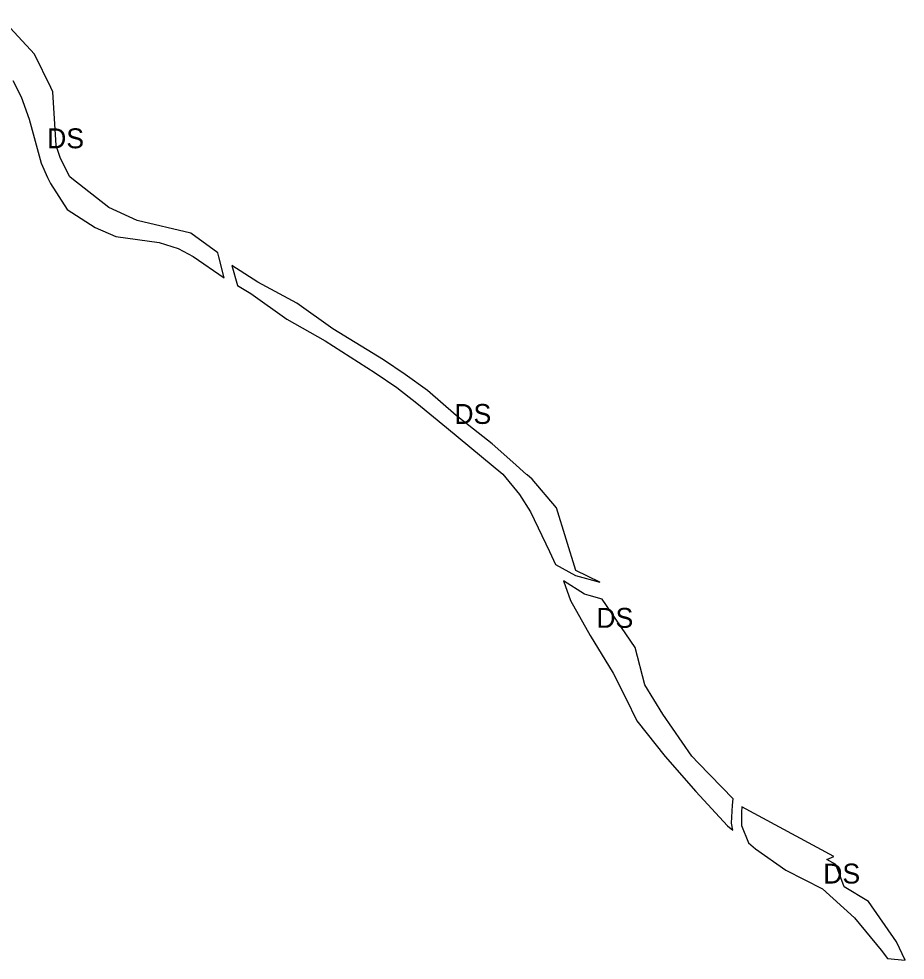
# Model space of a CAD drawing. Extents: x -477304 to -465641, y -1159113 to -1149285.
# Drawn here: x -469014 to -468612.7, y -1154528.5 to -1154102.5 of the extents above; entities that cross this region are included whole.
import ezdxf

# ---------------------------------------------------------------- set-up
doc = ezdxf.new("R2010")
doc.units = 0
doc.layers.add('35', color=7, linetype='Continuous')

msp = doc.modelspace()

# ---------------------------------------------------------------- linework, layer by layer
at = {"layer": '35'}
for p, q in [((-469016.63, -1154130.42), (-469012.86, -1154137.85)), ((-469012.86, -1154137.85), (-469009.23, -1154147.96)), ((-468997.03, -1154159.86), (-468998.55, -1154135.63)), ((-469009.23, -1154147.96), (-469008.34, -1154151.27)), ((-469008.34, -1154151.27), (-469003.88, -1154167.83)), ((-469003.88, -1154167.83), (-469000.92, -1154174.37)), ((-469000.92, -1154174.37), (-468999.68, -1154177.11)), ((-468999.68, -1154177.11), (-468992.1, -1154188.84)), ((-468973.3, -1154187.97), (-468989.95, -1154174.81)), ((-468992.1, -1154188.84), (-468979.34, -1154196.98)), ((-468960.36, -1154193.71), (-468973.3, -1154187.97)), ((-468936.08, -1154199.56), (-468960.36, -1154193.71)), ((-468923.94, -1154208.36), (-468936.08, -1154199.56)), ((-468923.48, -1154210.16), (-468923.94, -1154208.36)), ((-468921.03, -1154219.67), (-468923.48, -1154210.16)), ((-468905.75, -1154221.72), (-468917.54, -1154214.2)), ((-468917.54, -1154214.2), (-468915.01, -1154223.22)), ((-468915.01, -1154223.22), (-468908.97, -1154226.77)), ((-468908.97, -1154226.77), (-468892.67, -1154238.37)), ((-468892.67, -1154238.37), (-468875.29, -1154248.29)), ((-468875.29, -1154248.29), (-468852.71, -1154262.69)), ((-468839.11, -1154263.51), (-468848.95, -1154256.8)), ((-468852.71, -1154262.69), (-468842.87, -1154269.41)), ((-468842.87, -1154269.41), (-468833.78, -1154276.47)), ((-468833.78, -1154276.47), (-468820.44, -1154287.46)), ((-468820.44, -1154287.46), (-468804.48, -1154300.63)), ((-468804.48, -1154300.63), (-468794.84, -1154308.58)), ((-468794.84, -1154308.58), (-468787.38, -1154317.74)), ((-468783.87, -1154308.88), (-468784.09, -1154308.7)), ((-468781.66, -1154310.8), (-468783.87, -1154308.88)), ((-468770.52, -1154323.87), (-468781.66, -1154310.8)), ((-468761.8, -1154352.15), (-468770.52, -1154323.87)), ((-468773.73, -1154343.54), (-468771.05, -1154349.46)), ((-468771.05, -1154349.46), (-468761.94, -1154354.43)), ((-468749.88, -1154365.07), (-468755.78, -1154363.45)), ((-468734.92, -1154386.99), (-468749.88, -1154365.07)), ((-468764.2, -1154365.77), (-468755.26, -1154381.52)), ((-468755.26, -1154381.52), (-468744.89, -1154398.61)), ((-468730.66, -1154403.93), (-468734.92, -1154386.99)), ((-468722.47, -1154417.13), (-468730.66, -1154403.93)), ((-468734.16, -1154420.13), (-468721.43, -1154436.32)), ((-468709.36, -1154436.18), (-468722.47, -1154417.13)), ((-468691.36, -1154466.52), (-468690.83, -1154458.28)), ((-468690.83, -1154458.28), (-468690.65, -1154455.52)), ((-468686.84, -1154461.56), (-468686.9, -1154461.96)), ((-468686.9, -1154461.96), (-468686.83, -1154467.55)), ((-468693.14, -1154467.73), (-468690.73, -1154469.69)), ((-468690.73, -1154469.69), (-468691.36, -1154466.52)), ((-468686.83, -1154467.55), (-468683.67, -1154475.43)), ((-468683.67, -1154475.43), (-468680.46, -1154478.04)), ((-468680.46, -1154478.04), (-468666.7, -1154487.76)), ((-468644.12, -1154485.12), (-468648.27, -1154482.87)), ((-468666.7, -1154487.76), (-468650.21, -1154496.25)), ((-468640.4, -1154495.24), (-468644.12, -1154485.12))]:
    msp.add_line(p, q, dxfattribs=at)
for points in [[(-468998.55, -1154135.63), (-468999.45, -1154133.66), (-469006.89, -1154118.5), (-469021.65, -1154102.53), (-469024.59, -1154104.89), (-469029.41, -1154108.64)], [(-468989.95, -1154174.81), (-468990.85, -1154174.1), (-468995.15, -1154165.7), (-468997.03, -1154159.86)], [(-468979.34, -1154196.98), (-468969.99, -1154200.99), (-468950.41, -1154203.77), (-468941.84, -1154206.48), (-468935.08, -1154210.1), (-468921.03, -1154219.67)], [(-468848.95, -1154256.8), (-468871.79, -1154242.81), (-468888.1, -1154231.21), (-468905.75, -1154221.72)], [(-468810.29, -1154286.55), (-468815.99, -1154282.07), (-468829, -1154270.69), (-468839.11, -1154263.51)], [(-468784.09, -1154308.7), (-468790.39, -1154303.19), (-468799.72, -1154294.85), (-468810.29, -1154286.55)], [(-468787.38, -1154317.74), (-468782.4, -1154325.63), (-468773.73, -1154343.54)], [(-468761.94, -1154354.43), (-468750.98, -1154357.45), (-468761.8, -1154352.15)], [(-468755.78, -1154363.45), (-468757.83, -1154362.88), (-468767.39, -1154356.9), (-468764.2, -1154365.77)], [(-468744.89, -1154398.61), (-468739.24, -1154409.94), (-468734.16, -1154420.13)], [(-468721.43, -1154436.32), (-468707.48, -1154452.22), (-468693.14, -1154467.73)], [(-468690.65, -1154455.52), (-468706.34, -1154439.3), (-468709.36, -1154436.18)], [(-468648.27, -1154482.87), (-468645.02, -1154481.55), (-468686.66, -1154459.11), (-468686.84, -1154461.56)], [(-468650.21, -1154496.25), (-468635.73, -1154509.33), (-468623.67, -1154523.91)], [(-468623.67, -1154523.91), (-468620.77, -1154527.66), (-468612.73, -1154528.47), (-468616.59, -1154520.18), (-468629.41, -1154501.97), (-468640.4, -1154495.24)]]:
    msp.add_lwpolyline(points, dxfattribs=at)

# ---------------------------------------------------------------- texts
for p in [(-469001.16, -1154161.1), (-468816.82, -1154285.82), (-468752.53, -1154378.09), (-468649.82, -1154493.79)]:
    msp.add_text('DS', height=9, dxfattribs=at).set_placement(p)

doc.saveas('drawing.dxf')
